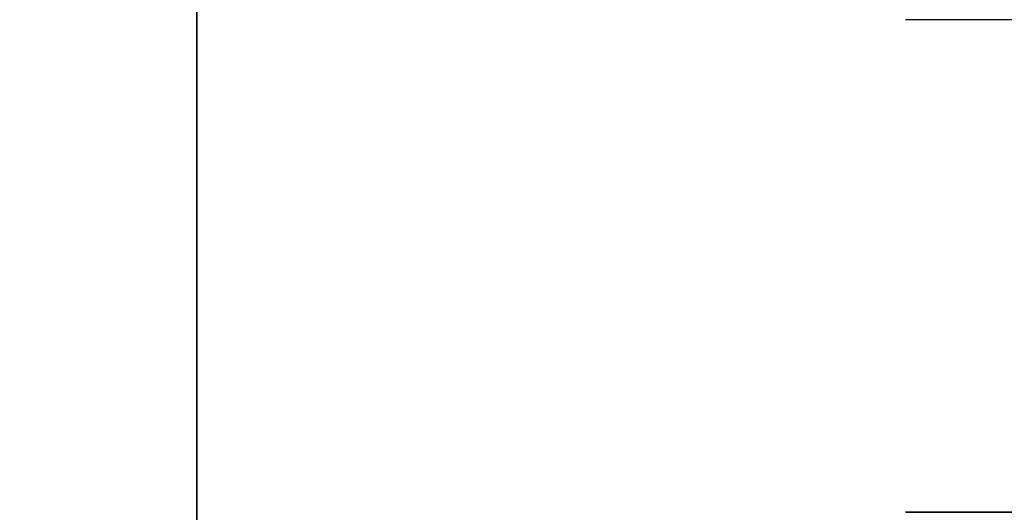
# Model space of a CAD drawing. Header units: millimetres. Extents: x -508 to 6708, y -115 to 193.
# Tile 718 of 1056: x 2531 to 2595, y 17 to 49. Entities that reach past the tile are written whole.
import ezdxf

# ---------------------------------------------------------------- set-up
doc = ezdxf.new("R2010")
doc.units = ezdxf.units.MM
doc.layers.add('151', color=7, linetype='Continuous', true_color=0xffffff)

# ---------------------------------------------------------------- blocks, each defined once
blk = doc.blocks.new('UG_SURFACE_003')
at = {"layer": '151', "color": 252, "linetype": 'Continuous', "lineweight": 35}
for points in [[(2392.5, -10, -7.75), (2392.5, 174.4, -7.75), (2542.5, 174.4, -7.75), (2542.5, -10, -7.75)], [(3607.5, -10, 2215.25), (3607.5, 174.4, 2215.25), (2392.5, 174.4, 2215.25), (2392.5, -10, 2215.25)], [(2542.5, -10, 2065.25), (2542.5, 174.4, 2065.25), (3457.5, 174.4, 2065.25), (3457.5, -10, 2065.25)], [(2542.5, -10, -7.75), (2542.5, 174.4, -7.75), (2542.5, 174.4, 2065.25), (2542.5, -10, 2065.25)]]:
    blk.add_3dface(points, dxfattribs=at)

msp = doc.modelspace()

# ---------------------------------------------------------------- linework, layer by layer
at = {"layer": '151', "color": 253, "linetype": 'Continuous', "lineweight": -3}
for p, q in [((2542.5, -10, 2065.25), (2542.5, 174.4, 2065.25)), ((2542.5, 174.4, -7.75), (2542.5, -10, -7.75)), ((3411.42, 48.5, 2018.67), (2588.58, 48.5, 2018.67)), ((2598.92, 48.5, 2008.33), (2588.58, 48.5, 2018.67)), ((2588.58, 16.5, 2018.67), (2596.89, 16.5, 2010.36)), ((2596.89, 16.5, -7.75), (2588.58, 16.5, -7.75)), ((2588.58, 16.5, 2018.67), (2588.58, 16.5, -7.75)), ((2588.58, 16.5, 2018.67), (2596.89, 16.5, 2010.36)), ((2596.89, 16.5, -7.75), (2588.58, 16.5, -7.75)), ((2588.58, 16.5, 2018.67), (2588.58, 16.5, -7.75))]:
    msp.add_line(p, q, dxfattribs=at)

# ---------------------------------------------------------------- block references
msp.add_blockref('UG_SURFACE_003', (0, 0), dxfattribs=at)

doc.saveas('drawing.dxf')
